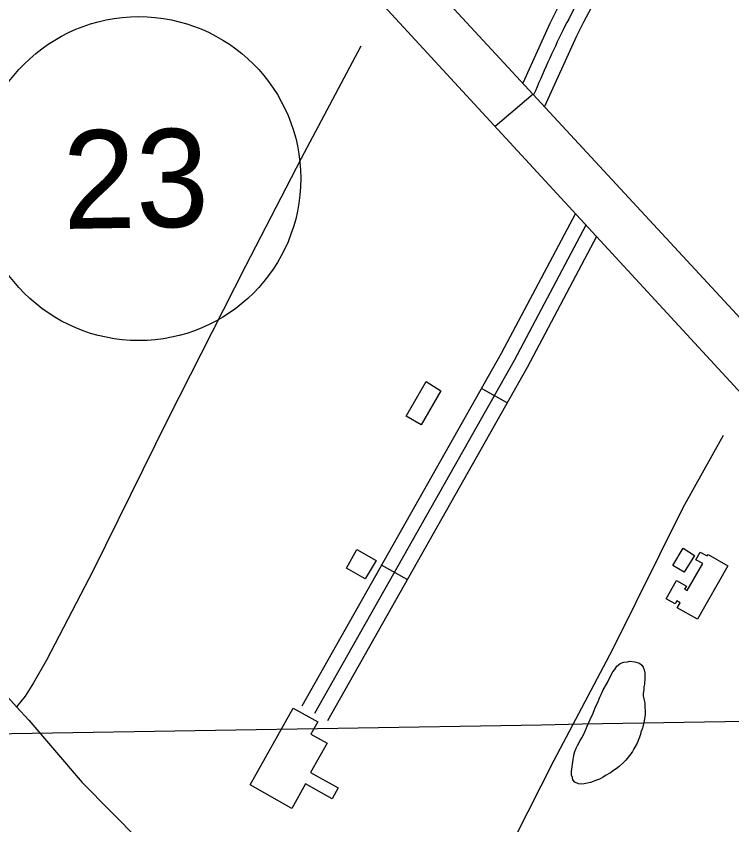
# Model space of a CAD drawing. Extents: x 3887375 to 3925618, y 296674 to 322633.
# Drawn here: x 3894247 to 3894976, y 308118 to 308942 of the extents above; entities that cross this region are included whole.
import ezdxf

# ---------------------------------------------------------------- set-up
doc = ezdxf.new("R2010")
doc.units = 0
for name, color, linetype in [('V-BLDG-OTLN', 7, 'Continuous'), ('V-GRID-MAJR', 7, 'Continuous'), ('V-RIVR-EDGE', 7, 'Continuous'), ('V-ROAD-CNTR', 7, 'Continuous'), ('V-ROAD-IDEN', 7, 'Continuous'), ('V-SITE-VEGE', 7, 'Continuous'), ('V-TOPO-SHOR', 7, 'Continuous')]:
    doc.layers.add(name, color=color, linetype=linetype)

msp = doc.modelspace()

# ---------------------------------------------------------------- linework, layer by layer
at = {"layer": 'V-BLDG-OTLN'}
for points in [[(3894664.3680000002, 308569.558), (3894679.224, 308560.264), (3894659.3030000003, 308525.55700000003), (3894644.115, 308534.275)], [(3894613.495, 308387.398), (3894602.332, 308368.555), (3894583.1580000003, 308379.473), (3894593.998, 308398.505)], [(3894940.614, 308327.689), (3894919.9110000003, 308339.029), (3894922.9050000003, 308344.261), (3894919.637, 308346.131), (3894917.984, 308343.244), (3894908.813, 308348.491), (3894919.419, 308367.029), (3894929.3910000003, 308361.32300000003), (3894927.634, 308358.251), (3894930.301, 308356.726), (3894946.0130000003, 308384.183), (3894939.095, 308388.142), (3894943.59, 308395.996), (3894950.631, 308391.968), (3894951.5160000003, 308393.516), (3894971.6780000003, 308381.979)], [(3894937.54, 308392.496), (3894927.177, 308375.325), (3894915.473, 308382.391), (3894926.069, 308399.953)], [(3894485.223, 308158.962), (3894528.915, 308237.139), (3894554.026, 308223.104), (3894547.073, 308210.662), (3894563.543, 308201.456), (3894546.757, 308171.427), (3894574.7860000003, 308155.759), (3894568.654, 308144.788), (3894541.586, 308159.917), (3894527.619, 308134.925)]]:
    msp.add_lwpolyline(points, close=True, dxfattribs=at)
at = {"layer": 'V-GRID-MAJR'}
msp.add_spline([(3891546.068, 308165.905), (3896856.111, 308255.118), (3902166.142, 308345.103), (3907476.16, 308435.86100000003), (3912786.164, 308527.391), (3918096.1550000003, 308619.693), (3923406.132, 308712.768), (3923406.133, 308712.768)], degree=3, dxfattribs=at)
at = {"layer": 'V-RIVR-EDGE'}
msp.add_spline([(3894498.0452971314, 310522.4166602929), (3894530.032070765, 310496.11335461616), (3894553.7751328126, 310474.6867687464), (3894579.9415444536, 310451.31165643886), (3894614.827691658, 310419.1735788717), (3894633.236022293, 310400.67398554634), (3894662.7898397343, 310372.4341616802), (3894685.082014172, 310353.4393311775), (3894692.3508621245, 310347.10812128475), (3894709.7867307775, 310328.1252990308), (3894746.5889821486, 310285.29854543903), (3894785.8434029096, 310252.17839929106), (3894809.574456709, 310225.8955076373), (3894830.406136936, 310205.4473878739), (3894852.706717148, 310189.8519714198), (3894866.7455734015, 310171.8488160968), (3894915.1813438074, 310120.2518922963), (3894950.0566835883, 310083.7431395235), (3894971.372793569, 310062.80818835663), (3894998.9960969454, 310039.4294735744), (3895025.1649102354, 310017.0256224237), (3895052.785811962, 309992.6756464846), (3895092.9934815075, 309952.2686400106), (3895110.913779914, 309932.7989863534), (3895141.435256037, 309903.0998691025), (3895188.910572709, 309855.87602215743), (3895222.8194546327, 309821.31219334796), (3895255.7510712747, 309784.3226132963), (3895319.21617229, 309722.49022177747), (3895350.698102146, 309688.4180276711), (3895358.438170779, 309676.25805001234), (3895364.73455675, 309669.4436111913), (3895374.917188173, 309663.10519634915), (3895388.969253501, 309650.44397738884), (3895410.7673915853, 309628.0509336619), (3895448.536100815, 309583.27925610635), (3895480.515669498, 309554.06216695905), (3895503.761092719, 309527.78047613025), (3895533.8005407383, 309499.5394514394), (3895577.396816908, 309454.75336398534), (3895606.9482326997, 309425.5422789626), (3895653.45348904, 309378.80646424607), (3895685.917487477, 309349.1025436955), (3895719.8263694, 309314.53871488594), (3895749.3789860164, 309285.81326044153), (3895790.550711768, 309242.49006884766), (3895837.0559681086, 309195.7542541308), (3895863.687596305, 309164.12222116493), (3895900.019827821, 309127.6098659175), (3895944.0981320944, 309081.3656859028), (3895955.726847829, 309070.65299338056), (3895974.626813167, 309054.58035212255), (3896002.2549198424, 309033.1441596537), (3896032.777596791, 309003.93067298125), (3896062.8086390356, 308972.2902342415), (3896082.6654556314, 308950.3876243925), (3896119.4785144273, 308911.9315460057), (3896139.3413351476, 308892.4570890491), (3896151.960525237, 308889.5120841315), (3896163.1156186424, 308883.6568982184), (3896167.947907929, 308873.93227840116), (3896170.347241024, 308862.27114039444), (3896184.386097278, 308844.2679850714), (3896211.0261312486, 308816.0353661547), (3896224.1237469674, 308810.17537694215), (3896236.7309288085, 308802.3740662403), (3896249.80452803, 308786.8014654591), (3896255.6068776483, 308776.58881341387), (3896270.636208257, 308766.353345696), (3896280.3163975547, 308753.2173035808), (3896295.8169488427, 308737.15306809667), (3896375.273035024, 308661.19776258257), (3896425.1668979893, 308610.08286688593), (3896464.405708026, 308570.6495232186), (3896519.631900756, 308515.6363738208), (3896548.689280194, 308483.0270755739), (3896563.2197711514, 308467.45087231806), (3896597.6094803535, 308430.9433203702), (3896635.889037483, 308396.3686841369), (3896666.408111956, 308365.6983057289), (3896681.4230326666, 308349.6352710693), (3896712.431340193, 308320.42058357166), (3896746.3438245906, 308287.3136464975), (3896777.3569354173, 308260.04148131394), (3896801.578423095, 308235.6999111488), (3896820.467581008, 308215.25659468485), (3896842.757353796, 308195.29050302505), (3896851.4638802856, 308181.18560140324), (3896882.4637820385, 308148.5714998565), (3896918.8068209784, 308116.42981981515), (3896962.8959326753, 308074.55631500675), (3896997.759264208, 308033.19125644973), (3897029.2399932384, 307998.6334317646), (3897042.3183957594, 307985.0033532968), (3897083.4997281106, 307945.5652063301), (3897107.2283802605, 307918.31105351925), (3897123.206156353, 307898.84620316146), (3897130.0049844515, 307898.82939161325), (3897142.131339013, 307892.9718040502), (3897145.9899654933, 307882.27832472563), (3897149.854596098, 307874.0129982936), (3897162.932998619, 307860.38291982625), (3897188.6041730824, 307833.12396371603), (3897229.287866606, 307788.8307117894), (3897267.562620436, 307752.3135532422), (3897300.4954379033, 307715.8096037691), (3897334.4019181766, 307680.2745138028), (3897361.525181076, 307651.06943290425), (3897384.779010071, 307628.18715612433), (3897411.4166423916, 307598.9832760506), (3897445.8087532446, 307563.44698525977), (3897494.2565318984, 307516.70636724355), (3897543.1719287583, 307462.680089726), (3897584.8268834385, 307418.3844361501), (3897609.048371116, 307394.0428659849), (3897646.8326910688, 307355.58438594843), (3897678.806255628, 307323.93914390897), (3897715.145692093, 307290.3405721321), (3897751.9623533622, 307253.34138548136), (3897766.9748724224, 307236.30708966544), (3897837.6848048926, 307158.43087668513), (3897886.6002017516, 307104.4045991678), (3897935.9964258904, 307048.4345985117), (3897965.538235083, 307015.33846886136), (3898010.590202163, 306970.0631483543), (3898027.5356369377, 306949.1390046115), (3898044.9859154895, 306935.9837492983), (3898063.871470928, 306914.0835410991), (3898089.0462073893, 306882.45511060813), (3898117.1443339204, 306854.7045197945), (3898160.2333646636, 306801.178282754), (3898195.5919333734, 306763.6970679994), (3898235.7911971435, 306719.8906474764), (3898261.4647732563, 306693.6029525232), (3898297.295763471, 306650.77860058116), (3898332.6519305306, 306612.3261246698), (3898369.936210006, 306568.04127851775), (3898397.5354968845, 306534.94995216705), (3898422.230606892, 306505.7508753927), (3898462.8986896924, 306455.144425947), (3898495.342274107, 306417.18478556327), (3898521.965496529, 306382.15333854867), (3898601.3675455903, 306284.34465700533), (3898652.2206614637, 306228.37105387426), (3898693.3731740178, 306177.2777730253), (3898729.680188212, 306130.5671756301), (3898777.132689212, 306074.11634769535), (3898825.5480455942, 306014.2637040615), (3898848.788665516, 305986.03949091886), (3898903.9812351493, 305917.42868532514), (3898957.2456923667, 305854.65024997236), (3898984.350942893, 305818.16071039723), (3899049.7297464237, 305744.668381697), (3899107.844505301, 305679.449785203), (3899129.143803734, 305651.7160059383), (3899142.688623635, 305630.3146373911), (3899156.2406484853, 305611.82705231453), (3899175.1214006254, 305587.98432180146), (3899224.0259900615, 305529.58736907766), (3899255.9887471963, 305493.57145183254), (3899288.902351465, 305449.29741310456), (3899312.614192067, 305415.2444321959), (3899375.5528344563, 305336.9018018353), (3899410.9029973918, 305296.02117303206), (3899442.846541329, 305252.2351665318), (3899470.4278158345, 305211.85938150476), (3899531.4239359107, 305133.52155444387), (3899579.3476575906, 305071.24195874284), (3899616.143904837, 305025.987052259), (3899647.125794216, 304986.0884920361), (3899690.6968530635, 304931.10416243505), (3899729.4128069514, 304876.6174716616), (3899753.6210855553, 304846.93396513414), (3899770.555712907, 304821.6391461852), (3899817.4985668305, 304755.47690750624), (3899845.5606686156, 304713.1573993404), (3899868.2964447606, 304677.16429776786), (3899889.598144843, 304650.40177965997), (3899911.385475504, 304623.6380607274), (3899955.443365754, 304569.13816087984), (3899987.390512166, 304526.80904611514), (3900012.5628469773, 304494.20935446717), (3900025.6304420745, 304476.20860079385), (3900037.2375429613, 304456.7545578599), (3900061.9434603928, 304431.92615629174), (3900070.665597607, 304424.1344521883), (3900074.526625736, 304414.4122340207), (3900074.987038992, 304404.21279104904), (3900073.0289059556, 304397.9043968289), (3900071.5491985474, 304388.6810183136), (3900071.537190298, 304383.8247125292), (3900075.895857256, 304378.9575993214), (3900087.053352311, 304374.0736745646), (3900096.2647225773, 304367.7376613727), (3900108.3922779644, 304362.3657043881), (3900117.112013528, 304353.6027391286), (3900140.840665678, 304326.34858631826), (3900165.540578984, 304299.0920318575), (3900226.0678800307, 304227.55423371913), (3900277.874244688, 304164.2937702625), (3900319.980006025, 304105.91362908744), (3900352.4103813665, 304062.6120523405), (3900384.364732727, 304023.1967210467), (3900411.4735857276, 303988.1640732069), (3900438.0992098, 303954.10388734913), (3900462.7991231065, 303926.84733288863), (3900556.2436308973, 303812.4923877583), (3900597.885376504, 303762.8547978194), (3900633.707960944, 303716.6310318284), (3900652.585110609, 303691.33140958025), (3900701.959719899, 303626.6200585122), (3900774.567744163, 303530.77071083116), (3900849.124294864, 303437.34471274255), (3900903.3516074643, 303371.16446169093), (3900928.0503199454, 303343.4222766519), (3900948.8687910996, 303317.63222052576), (3901001.1703929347, 303258.2556008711), (3901038.9475079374, 303216.8833373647), (3901074.776096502, 303173.0877242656), (3901092.1951536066, 303147.3060739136), (3901171.599604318, 303050.46865352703), (3901205.0048432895, 303008.62156686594), (3901238.4136847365, 302968.23137194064), (3901274.736309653, 302927.8339720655), (3901303.3044560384, 302893.7689829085), (3901343.9833462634, 302847.53320866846), (3901366.7311306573, 302816.3964128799), (3901404.4962374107, 302770.16784358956), (3901454.3804937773, 302715.1679032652), (3901507.1761319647, 302659.1894968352), (3901551.728058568, 302608.08781021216), (3901584.6584743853, 302570.6125995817), (3901650.022868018, 302491.29270393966), (3901680.985544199, 302443.62405446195), (3901717.7565741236, 302388.1709058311), (3901785.5227025, 302298.16113334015), (3901789.545615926, 302293.30135994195)], degree=3, dxfattribs=at)
at = {"layer": 'V-ROAD-CNTR'}
for p, q in [((3894746.815466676, 308547.78987907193), (3894720.695518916, 308562.54584955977)), ((3894645.2276698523, 308367.96523872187), (3894619.1077220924, 308382.72120920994))]:
    msp.add_line(p, q, dxfattribs=at)
for points in [[(3894371.052218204, 309296.7883810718), (3895247.0984661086, 308350.159274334), (3895855.9072484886, 307682.0106106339), (3896518.90492249, 306957.99805866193), (3897377.5122052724, 306026.63492139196), (3898170.200619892, 305166.4246418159), (3899138.0956840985, 304112.581749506), (3899638.5276832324, 303569.43083580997)], [(3894332.8332946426, 309265.635443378), (3895354.3612515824, 308156.7806610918), (3896156.884646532, 307283.544407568), (3897344.7992706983, 305992.84098897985), (3898830.3352996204, 304376.577221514), (3899598.231763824, 303541.08589249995)], [(3894844.900270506, 309054.950864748), (3894850.017260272, 309040.33289398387), (3894856.0872481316, 309022.99492865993), (3894855.1032501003, 309000.0349745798), (3894846.5502672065, 308980.158014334), (3894839.6112810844, 308965.12704439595), (3894832.39329552, 308950.334073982), (3894824.6623109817, 308935.6371033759), (3894817.471325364, 308921.2461321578), (3894784.9083904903, 308849.58727547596)], [(3894816.584327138, 309045.0388845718), (3894821.7013169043, 309030.4209138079), (3894825.867308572, 309018.52093760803), (3894825.367309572, 309006.8269609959), (3894819.14832201, 308992.375989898), (3894812.5093352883, 308977.9930186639), (3894805.631349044, 308963.898046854), (3894797.9663643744, 308949.3270759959), (3894790.3873795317, 308934.16010632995), (3894762.809434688, 308873.467227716)], [(3894773.240413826, 308862.1952502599), (3894734.7274908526, 308829.384315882)], [(3894816.40832749, 308740.72149320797), (3894740.9144784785, 308598.33677797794), (3894537.836884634, 308238.8614969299)], [(3894827.184305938, 308729.0245166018), (3894754.0734521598, 308591.1327923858), (3894550.896858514, 308231.48351168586)], [(3894837.9602843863, 308717.3275399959), (3894767.2324258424, 308583.92880679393), (3894563.956832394, 308224.1055264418)]]:
    msp.add_lwpolyline(points, dxfattribs=at)
msp.add_spline([(3894830.7422988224, 309049.99487466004), (3894840.977278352, 309020.75793313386), (3894832.849294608, 308986.26700211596), (3894819.012322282, 308957.1160604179), (3894803.929352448, 308927.70311924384), (3894773.859412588, 308861.527251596)], degree=3, dxfattribs=at)
at = {"layer": 'V-ROAD-IDEN'}
msp.add_circle((3894371.7947125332, 308776.288204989), 165.00000000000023, dxfattribs=at)
msp.add_circle((3894371.7947125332, 308776.288204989), 165.00000000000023, dxfattribs=at)
at = {"layer": 'V-SITE-VEGE'}
msp.add_lwpolyline([(3894887.446, 308230.169), (3894885.912, 308222.231), (3894884.628, 308216.673), (3894883.0670000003, 308212.7), (3894882.558, 308210.054), (3894879.1780000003, 308201.311), (3894876.0470000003, 308195.476), (3894874.4760000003, 308192.824), (3894872.907, 308190.436), (3894867.664, 308184.059), (3894864.775, 308181.132), (3894860.8340000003, 308177.673), (3894857.943, 308175.275), (3894855.311, 308173.67100000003), (3894852.157, 308171.009), (3894847.154, 308168.332), (3894844.7860000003, 308166.733), (3894840.836, 308164.592), (3894836.881, 308163.245), (3894834.507, 308162.172), (3894831.872, 308161.363), (3894825.275, 308159.999), (3894822.897, 308159.718), (3894819.461, 308159.96), (3894815.75, 308161.52), (3894813.884, 308163.88800000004), (3894813.339, 308166.526), (3894812.532, 308168.637), (3894812.5100000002, 308172.336), (3894814.0130000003, 308184.765), (3894814.5270000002, 308186.88300000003), (3894815.037, 308190.321), (3894815.809, 308192.705), (3894817.634, 308196.945), (3894818.6780000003, 308198.8), (3894821.285, 308204.104), (3894822.8540000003, 308206.757), (3894825.203, 308211.264), (3894828.326, 308218.684), (3894831.454, 308225.31200000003), (3894834.319, 308231.93700000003), (3894836.92, 308238.29600000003), (3894838.745, 308242.009), (3894841.348, 308248.104), (3894842.648, 308250.754), (3894844.733, 308255.79), (3894848.913, 308263.216), (3894852.302, 308270.109), (3894854.656, 308274.089), (3894856.489, 308276.479), (3894858.582, 308279.663), (3894862, 308282.592), (3894865.69, 308283.673), (3894869.387, 308284.226), (3894871.7630000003, 308284.76900000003), (3894876.7860000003, 308284.275), (3894881.552, 308282.983), (3894883.944, 308280.886), (3894885.279, 308278.781), (3894886.355, 308275.881), (3894887.168, 308272.977), (3894887.2, 308267.695), (3894886.715, 308261.35000000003), (3894886.203, 308258.702), (3894885.9590000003, 308255.53), (3894885.455, 308251.827), (3894885.47, 308249.713), (3894886.019, 308246.545), (3894886.828, 308243.907), (3894887.106, 308241.79600000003)], close=True, dxfattribs=at)
at = {"layer": 'V-TOPO-SHOR'}
for points in [[(3894597.7970000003, 308911.06200000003), (3894537.0330000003, 308796.607), (3894480.6210000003, 308687.14), (3894401.503, 308531.305), (3894325.5470000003, 308377.079), (3894277.941, 308285.918), (3894264.602, 308262.821), (3894256.16, 308249.275), (3894247.2860000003, 308238.499)], [(3894966.833, 308514.637), (3894925.756, 308441.01300000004), (3894854.113, 308296.762), (3894794.362, 308183.72500000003), (3894728.577, 308053.792), (3894671.8140000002, 307938.79), (3894627.5, 307861.554), (3894618.069, 307848.004), (3894608.046, 307837.713)], [(3894211.5840000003, 308277.828), (3894247.2860000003, 308238.499), (3894259.8880000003, 308224.617), (3894314.029, 308161.293), (3894372.718, 308102.378), (3894397.562, 308076.473), (3894415.0130000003, 308055.096), (3894440.2630000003, 308027.999), (3894470.342, 307992.777), (3894490.3680000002, 307973.408), (3894506.1720000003, 307960.577), (3894513.985, 307952.469), (3894521.821, 307940.977), (3894528.041, 307933.259), (3894538.248, 307924.37), (3894557.055, 307908.773), (3894564.8740000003, 307899.87), (3894587.183, 307865.789), (3894599.843, 307846.76900000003), (3894608.046, 307837.713)]]:
    msp.add_lwpolyline(points, dxfattribs=at)

# ---------------------------------------------------------------- texts
at = {"layer": 'V-ROAD-IDEN'}
msp.add_text('23', height=100.000002, rotation=0.98563883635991, dxfattribs=at).set_placement((3894295.1072780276, 308724.96144910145))

doc.saveas('drawing.dxf')
